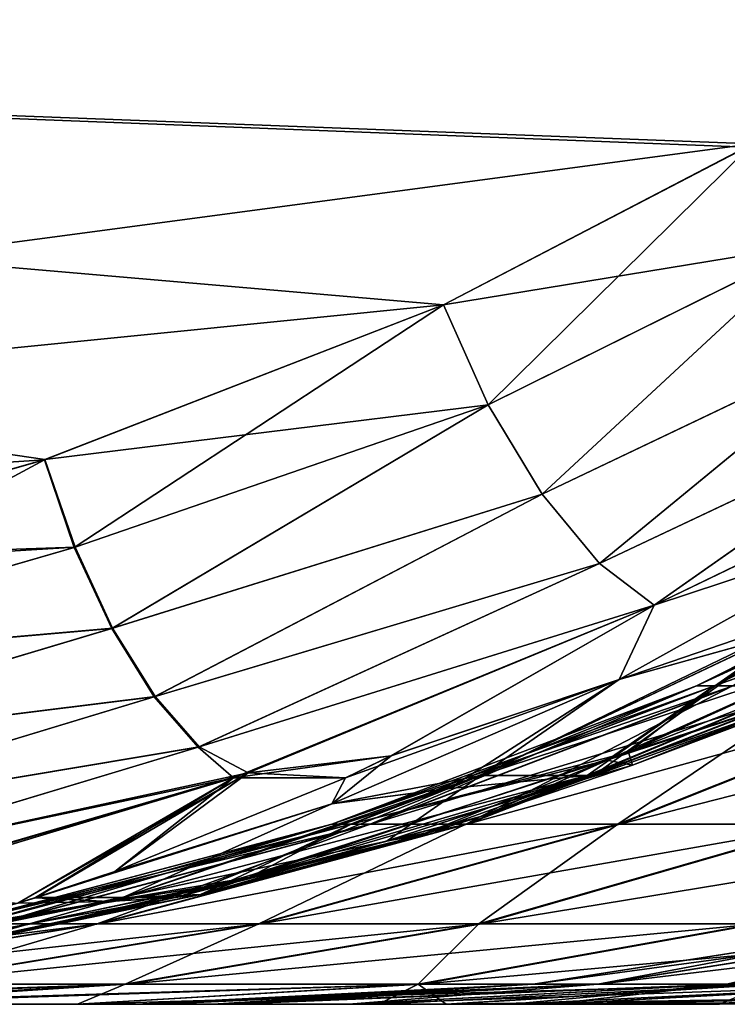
# Model space of a CAD drawing. Header units: millimetres. Extents: x -39.5 to 39.5, y -2 to 94.9.
# Tile 348 of 656: x 30.9 to 32, y -2 to -0.5. Entities that reach past the tile are written whole.
import ezdxf

# ---------------------------------------------------------------- set-up
doc = ezdxf.new("R2010")
doc.units = ezdxf.units.MM
doc.header["$LTSCALE"] = 65.185185
for name, color, linetype in [('182', 7, 'CONTINUOUS'), ('231', 7, 'CONTINUOUS'), ('263', 7, 'CONTINUOUS'), ('264', 7, 'CONTINUOUS'), ('265', 7, 'CONTINUOUS'), ('266', 7, 'CONTINUOUS'), ('267', 7, 'CONTINUOUS'), ('364', 7, 'CONTINUOUS'), ('365', 7, 'CONTINUOUS'), ('378', 7, 'CONTINUOUS'), ('379', 7, 'CONTINUOUS'), ('499', 7, 'CONTINUOUS'), ('605', 7, 'CONTINUOUS'), ('606', 7, 'CONTINUOUS'), ('669', 7, 'CONTINUOUS'), ('800', 7, 'CONTINUOUS'), ('801', 7, 'CONTINUOUS')]:
    doc.layers.add(name, color=color, linetype=linetype)

msp = doc.modelspace()

# ---------------------------------------------------------------- linework, layer by layer
at = {"layer": '182', "linetype": 'Continuous'}
for points in [[(15.4779, -2, -5.5135), (15.0649, -2, -6.5582), (31.0025, -2, -5.6401), (15.4779, -2, -5.5135)], [(31.0025, -2, -5.6401), (15.0649, -2, -6.5582), (30.6143, -2, -6.413), (31.0025, -2, -5.6401)], [(15.4772, -2, 5.5153), (15.8187, -2, 4.4418), (31.4495, -2, 4.9055), (15.4772, -2, 5.5153)], [(30.6139, -2, 6.414), (15.4772, -2, 5.5153), (31.0025, -2, 5.6401), (30.6139, -2, 6.414)], [(31.0025, -2, 5.6401), (15.4772, -2, 5.5153), (31.4495, -2, 4.9055), (31.0025, -2, 5.6401)], [(15.8192, -2, -4.4399), (15.4779, -2, -5.5135), (31.5506, -2, -4.7564), (15.8192, -2, -4.4399)], [(31.5506, -2, -4.7564), (15.4779, -2, -5.5135), (31.4498, -2, -4.905), (31.5506, -2, -4.7564)], [(31.4498, -2, -4.905), (15.4779, -2, -5.5135), (31.0025, -2, -5.6401), (31.4498, -2, -4.905)], [(15.8187, -2, 4.4418), (16.0853, -2, 3.3507), (31.9566, -2, 4.2072), (15.8187, -2, 4.4418)], [(31.4495, -2, 4.9055), (15.8187, -2, 4.4418), (31.5572, -2, 4.7469), (31.4495, -2, 4.9055)], [(31.5572, -2, 4.7469), (15.8187, -2, 4.4418), (31.9566, -2, 4.2072), (31.5572, -2, 4.7469)], [(16.0857, -2, -3.3489), (15.8192, -2, -4.4399), (31.6475, -2, -3.4014), (16.0857, -2, -3.3489)], [(31.6475, -2, -3.4014), (15.8192, -2, -4.4399), (31.7105, -2, -3.5824), (31.6475, -2, -3.4014)], [(31.7105, -2, -3.5824), (15.8192, -2, -4.4399), (31.9566, -2, -4.2072), (31.7105, -2, -3.5824)], [(31.9566, -2, -4.2072), (15.8192, -2, -4.4399), (31.5506, -2, -4.7564), (31.9566, -2, -4.2072)], [(16.0853, -2, 3.3507), (16.2768, -2, 2.2418), (31.4059, -2, 2.5761), (16.0853, -2, 3.3507)], [(31.9566, -2, 4.2072), (16.0853, -2, 3.3507), (31.7066, -2, 3.5716), (31.9566, -2, 4.2072)], [(31.7066, -2, 3.5716), (16.0853, -2, 3.3507), (31.6477, -2, 3.402), (31.7066, -2, 3.5716)], [(31.6477, -2, 3.402), (16.0853, -2, 3.3507), (31.4059, -2, 2.5761), (31.6477, -2, 3.402)], [(16.2771, -2, -2.2399), (16.0857, -2, -3.3489), (31.4059, -2, -2.5761), (16.2771, -2, -2.2399)], [(31.4059, -2, -2.5761), (16.0857, -2, -3.3489), (31.6475, -2, -3.4014), (31.4059, -2, -2.5761)], [(16.2768, -2, 2.2418), (16.3921, -2, 1.1244), (31.231, -2, 1.7291), (16.2768, -2, 2.2418)], [(31.4059, -2, 2.5761), (16.2768, -2, 2.2418), (31.231, -2, 1.7291), (31.4059, -2, 2.5761)], [(16.3922, -2, -1.1226), (16.2771, -2, -2.2399), (31.2051, -2, -1.5643), (16.3922, -2, -1.1226)], [(31.2051, -2, -1.5643), (16.2771, -2, -2.2399), (31.2308, -2, -1.7281), (31.2051, -2, -1.5643)], [(31.2308, -2, -1.7281), (16.2771, -2, -2.2399), (31.4059, -2, -2.5761), (31.2308, -2, -1.7281)], [(16.3921, -2, 1.1244), (16.4305, -2, 0.0009), (31.1247, -2, 0.868), (16.3921, -2, 1.1244)], [(31.231, -2, 1.7291), (16.3921, -2, 1.1244), (31.2034, -2, 1.5529), (31.231, -2, 1.7291)], [(31.2034, -2, 1.5529), (16.3921, -2, 1.1244), (31.1247, -2, 0.868), (31.2034, -2, 1.5529)], [(16.4305, -2, 0.0009), (16.3922, -2, -1.1226), (31.0895, -2, 0.0005), (16.4305, -2, 0.0009)], [(31.0895, -2, 0.0005), (16.3922, -2, -1.1226), (31.1024, -2, -0.5279), (31.0895, -2, 0.0005)], [(31.1024, -2, -0.5279), (16.3922, -2, -1.1226), (31.1246, -2, -0.867), (31.1024, -2, -0.5279)], [(31.1246, -2, -0.867), (16.3922, -2, -1.1226), (31.2051, -2, -1.5643), (31.1246, -2, -0.867)], [(31.1247, -2, 0.868), (16.4305, -2, 0.0009), (31.1019, -2, 0.5165), (31.1247, -2, 0.868)], [(31.1019, -2, 0.5165), (16.4305, -2, 0.0009), (31.0895, -2, 0.0005), (31.1019, -2, 0.5165)]]:
    msp.add_3dface(points, dxfattribs=at)
at = {"layer": '231', "linetype": 'Continuous'}
for points in [[(31.7599, -1.6598, 12.9318), (32.1119, -1.4129, 13.6397), (31.6018, -1.6598, 13.3135), (31.7599, -1.6598, 12.9318)], [(31.6018, -1.6598, 13.3135), (32.1119, -1.4129, 13.6397), (32.0402, -1.4522, 13.5936), (31.6018, -1.6598, 13.3135)], [(32.0413, -1.4517, -13.5943), (32.3514, -1.4128, -13.0617), (31.6019, -1.6597, -13.3135), (32.0413, -1.4517, -13.5943)], [(31.6019, -1.6597, -13.3135), (32.3514, -1.4128, -13.0617), (31.7599, -1.6598, -12.9318), (31.6019, -1.6597, -13.3135)], [(31.7599, -1.6598, -12.9318), (32.3514, -1.4128, -13.0617), (31.7794, -1.6528, -12.9362), (31.7599, -1.6598, -12.9318)], [(31.7793, -1.6528, 12.9362), (32.1119, -1.4129, 13.6397), (31.7599, -1.6598, 12.9318), (31.7793, -1.6528, 12.9362)], [(32.3514, -1.4128, 13.0617), (32.1119, -1.4129, 13.6397), (31.7793, -1.6528, 12.9362), (32.3514, -1.4128, 13.0617)], [(31.1608, -1.8379, 12.7947), (31.6018, -1.6598, 13.3135), (31.0697, -1.8411, 12.9794), (31.1608, -1.8379, 12.7947)], [(31.0697, -1.8411, 12.9794), (31.6018, -1.6598, 13.3135), (31.5539, -1.6791, 13.2831), (31.0697, -1.8411, 12.9794)], [(31.5548, -1.6788, -13.2837), (31.7599, -1.6598, -12.9318), (31.0697, -1.8411, -12.9794), (31.5548, -1.6788, -13.2837)], [(31.0697, -1.8411, -12.9794), (31.7599, -1.6598, -12.9318), (31.1475, -1.8411, -12.7916), (31.0697, -1.8411, -12.9794)], [(31.1475, -1.8411, -12.7916), (31.7599, -1.6598, -12.9318), (31.4626, -1.7568, -12.8645), (31.1475, -1.8411, -12.7916)], [(31.4625, -1.7568, 12.8645), (31.6018, -1.6598, 13.3135), (31.1608, -1.8379, 12.7947), (31.4625, -1.7568, 12.8645)], [(31.7599, -1.6598, 12.9318), (31.6018, -1.6598, 13.3135), (31.4625, -1.7568, 12.8645), (31.7599, -1.6598, 12.9318)], [(31.6019, -1.6597, -13.3135), (31.7599, -1.6598, -12.9318), (31.5548, -1.6788, -13.2837), (31.6019, -1.6597, -13.3135)], [(30.8387, -1.9059, 12.719), (31.0697, -1.8411, 12.9794), (30.5271, -1.9539, 12.6448), (30.8387, -1.9059, 12.719)], [(30.5271, -1.9539, 12.6448), (31.0697, -1.8411, 12.9794), (31.0478, -1.847, 12.9658), (30.5271, -1.9539, 12.6448)], [(31.0483, -1.8469, -12.9661), (31.1475, -1.8411, -12.7916), (30.5271, -1.9539, -12.6448), (31.0483, -1.8469, -12.9661)], [(30.5271, -1.9539, -12.6448), (31.1475, -1.8411, -12.7916), (30.8387, -1.9059, -12.719), (30.5271, -1.9539, -12.6448)], [(31.1608, -1.8379, 12.7947), (31.0697, -1.8411, 12.9794), (30.8387, -1.9059, 12.719), (31.1608, -1.8379, 12.7947)], [(31.0697, -1.8411, -12.9794), (31.1475, -1.8411, -12.7916), (31.0483, -1.8469, -12.9661), (31.0697, -1.8411, -12.9794)]]:
    msp.add_3dface(points, dxfattribs=at)
at = {"layer": '263', "linetype": 'Continuous'}
for points in [[(31.8596, -1.4065, -13.9509), (31.4688, -1.6303, -13.5969), (31.256, -1.6557, -13.6562), (31.8596, -1.4065, -13.9509)], [(31.4688, -1.6303, -13.5969), (31.4007, -1.6631, -13.5362), (31.256, -1.6557, -13.6562), (31.4688, -1.6303, -13.5969)], [(30.9136, -1.8494, -13.1109), (30.5891, -1.8504, -13.3346), (31.256, -1.6557, -13.6562), (30.9136, -1.8494, -13.1109)], [(31.256, -1.6557, -13.6562), (30.5891, -1.8504, -13.3346), (30.7002, -1.8236, -13.388), (31.256, -1.6557, -13.6562)], [(30.9401, -1.8414, -13.1336), (30.9136, -1.8494, -13.1109), (31.256, -1.6557, -13.6562), (30.9401, -1.8414, -13.1336)], [(31.0581, -1.8026, -13.2355), (30.9401, -1.8414, -13.1336), (31.256, -1.6557, -13.6562), (31.0581, -1.8026, -13.2355)], [(31.4007, -1.6631, -13.5362), (31.0581, -1.8026, -13.2355), (31.256, -1.6557, -13.6562), (31.4007, -1.6631, -13.5362)]]:
    msp.add_3dface(points, dxfattribs=at)
at = {"layer": '264', "linetype": 'Continuous'}
for points in [[(31.9494, -1.5264, -11.4858), (32.4655, -1.2659, -11.4434), (31.9224, -1.5264, -10.6645), (31.9494, -1.5264, -11.4858)], [(31.9224, -1.5264, -10.6645), (32.4655, -1.2659, -11.4434), (32.4402, -1.2659, -10.6728), (31.9224, -1.5264, -10.6645)], [(31.9224, -1.5264, -10.6645), (32.4402, -1.2659, -10.6728), (31.9759, -1.5264, -9.8445), (31.9224, -1.5264, -10.6645)], [(32.4655, -1.2659, -11.4434), (31.9494, -1.5264, -11.4858), (32.3628, -1.378, -12.2448), (32.4655, -1.2659, -11.4434)], [(32.3628, -1.378, -12.2448), (31.9494, -1.5264, -11.4858), (31.8215, -1.625, -12.3433), (32.3628, -1.378, -12.2448)], [(32.3628, -1.378, -12.2448), (31.8215, -1.625, -12.3433), (32.4442, -1.3814, -12.6654), (32.3628, -1.378, -12.2448)], [(32.4442, -1.3814, -12.6654), (31.8215, -1.625, -12.3433), (32.1395, -1.5217, -12.6519), (32.4442, -1.3814, -12.6654)], [(32.1395, -1.5217, -12.6519), (31.8215, -1.625, -12.3433), (31.8276, -1.6444, -12.6353), (32.1395, -1.5217, -12.6519)], [(31.4093, -1.7319, -11.5301), (31.9494, -1.5264, -11.4858), (31.3805, -1.7319, -10.6558), (31.4093, -1.7319, -11.5301)], [(31.3805, -1.7319, -10.6558), (31.9494, -1.5264, -11.4858), (31.9224, -1.5264, -10.6645), (31.3805, -1.7319, -10.6558)], [(31.3805, -1.7319, -10.6558), (31.9224, -1.5264, -10.6645), (31.4374, -1.7319, -9.7828), (31.3805, -1.7319, -10.6558)], [(31.9494, -1.5264, -11.4858), (31.4093, -1.7319, -11.5301), (31.8215, -1.625, -12.3433), (31.9494, -1.5264, -11.4858)], [(31.4374, -1.7319, -9.7828), (31.9224, -1.5264, -10.6645), (31.9759, -1.5264, -9.8445), (31.4374, -1.7319, -9.7828)], [(31.4374, -1.7319, -9.7828), (31.9759, -1.5264, -9.8445), (31.5796, -1.7319, -8.9195), (31.4374, -1.7319, -9.7828)], [(31.5796, -1.7319, -8.9195), (31.9759, -1.5264, -9.8445), (32.1094, -1.5264, -9.0337), (31.5796, -1.7319, -8.9195)], [(31.5796, -1.7319, -8.9195), (32.1094, -1.5264, -9.0337), (31.8055, -1.7319, -8.0744), (31.5796, -1.7319, -8.9195)], [(31.8055, -1.7319, -8.0744), (32.1094, -1.5264, -9.0337), (32.3216, -1.5264, -8.2399), (31.8055, -1.7319, -8.0744)], [(31.8055, -1.7319, -8.0744), (32.3216, -1.5264, -8.2399), (32.1132, -1.7319, -7.2554), (31.8055, -1.7319, -8.0744)], [(31.8215, -1.625, -12.3433), (31.4093, -1.7319, -11.5301), (31.2571, -1.8114, -12.446), (31.8215, -1.625, -12.3433)], [(31.8215, -1.625, -12.3433), (31.2571, -1.8114, -12.446), (31.8276, -1.6444, -12.6353), (31.8215, -1.625, -12.3433)], [(31.8276, -1.6444, -12.6353), (31.2571, -1.8114, -12.446), (31.6075, -1.7192, -12.6218), (31.8276, -1.6444, -12.6353)], [(31.6075, -1.7192, -12.6218), (31.2571, -1.8114, -12.446), (31.5093, -1.7494, -12.6154), (31.6075, -1.7192, -12.6218)], [(30.8508, -1.8803, -11.576), (31.4093, -1.7319, -11.5301), (30.8202, -1.8803, -10.6467), (30.8508, -1.8803, -11.576)], [(30.8202, -1.8803, -10.6467), (31.4093, -1.7319, -11.5301), (31.3805, -1.7319, -10.6558), (30.8202, -1.8803, -10.6467)], [(30.8202, -1.8803, -10.6467), (31.3805, -1.7319, -10.6558), (30.8807, -1.8803, -9.7189), (30.8202, -1.8803, -10.6467)], [(31.4093, -1.7319, -11.5301), (30.8508, -1.8803, -11.576), (31.2571, -1.8114, -12.446), (31.4093, -1.7319, -11.5301)], [(30.8807, -1.8803, -9.7189), (31.3805, -1.7319, -10.6558), (31.4374, -1.7319, -9.7828), (30.8807, -1.8803, -9.7189)], [(30.8807, -1.8803, -9.7189), (31.4374, -1.7319, -9.7828), (31.0318, -1.8803, -8.8015), (30.8807, -1.8803, -9.7189)], [(31.0318, -1.8803, -8.8015), (31.4374, -1.7319, -9.7828), (31.5796, -1.7319, -8.9195), (31.0318, -1.8803, -8.8015)], [(31.0318, -1.8803, -8.8015), (31.5796, -1.7319, -8.9195), (31.272, -1.8803, -7.9033), (31.0318, -1.8803, -8.8015)], [(31.272, -1.8803, -7.9033), (31.5796, -1.7319, -8.9195), (31.8055, -1.7319, -8.0744), (31.272, -1.8803, -7.9033)], [(31.272, -1.8803, -7.9033), (31.8055, -1.7319, -8.0744), (31.5989, -1.8803, -7.0329), (31.272, -1.8803, -7.9033)], [(31.5989, -1.8803, -7.0329), (31.8055, -1.7319, -8.0744), (32.1132, -1.7319, -7.2554), (31.5989, -1.8803, -7.0329)], [(31.5989, -1.8803, -7.0329), (32.1132, -1.7319, -7.2554), (32.0095, -1.8803, -6.1987), (31.5989, -1.8803, -7.0329)], [(31.5093, -1.7494, -12.6154), (31.2571, -1.8114, -12.446), (31.1853, -1.8365, -12.5927), (31.5093, -1.7494, -12.6154)], [(31.2571, -1.8114, -12.446), (30.8508, -1.8803, -11.576), (30.6763, -1.935, -12.5514), (31.2571, -1.8114, -12.446)], [(31.2571, -1.8114, -12.446), (30.6763, -1.935, -12.5514), (30.8567, -1.9053, -12.5669), (31.2571, -1.8114, -12.446)], [(31.2571, -1.8114, -12.446), (30.8567, -1.9053, -12.5669), (31.1853, -1.8365, -12.5927), (31.2571, -1.8114, -12.446)], [(30.472, -1.97, -8.6809), (30.8807, -1.8803, -9.7189), (31.0318, -1.8803, -8.8015), (30.472, -1.97, -8.6809)], [(30.472, -1.97, -8.6809), (31.0318, -1.8803, -8.8015), (30.7266, -1.97, -7.7284), (30.472, -1.97, -8.6809)], [(30.7266, -1.97, -7.7284), (31.0318, -1.8803, -8.8015), (31.272, -1.8803, -7.9033), (30.7266, -1.97, -7.7284)], [(30.7266, -1.97, -7.7284), (31.272, -1.8803, -7.9033), (31.0733, -1.97, -6.8055), (30.7266, -1.97, -7.7284)], [(31.0733, -1.97, -6.8055), (31.272, -1.8803, -7.9033), (31.5989, -1.8803, -7.0329), (31.0733, -1.97, -6.8055)], [(31.0733, -1.97, -6.8055), (31.5989, -1.8803, -7.0329), (31.5087, -1.97, -5.9209), (31.0733, -1.97, -6.8055)], [(31.5087, -1.97, -5.9209), (31.5989, -1.8803, -7.0329), (32.0095, -1.8803, -6.1987), (31.5087, -1.97, -5.9209)], [(31.5087, -1.97, -5.9209), (32.0095, -1.8803, -6.1987), (32.0286, -1.97, -5.0832), (31.5087, -1.97, -5.9209)], [(30.6143, -2, -6.413), (30.5421, -2, -6.576), (31.0733, -1.97, -6.8055), (30.6143, -2, -6.413)], [(30.5421, -2, -6.576), (30.7266, -1.97, -7.7284), (31.0733, -1.97, -6.8055), (30.5421, -2, -6.576)], [(31.0025, -2, -5.6401), (30.6143, -2, -6.413), (31.0733, -1.97, -6.8055), (31.0025, -2, -5.6401)], [(31.4498, -2, -4.905), (31.0025, -2, -5.6401), (31.5087, -1.97, -5.9209), (31.4498, -2, -4.905)], [(31.0025, -2, -5.6401), (31.0733, -1.97, -6.8055), (31.5087, -1.97, -5.9209), (31.0025, -2, -5.6401)], [(31.5506, -2, -4.7564), (31.4498, -2, -4.905), (31.5087, -1.97, -5.9209), (31.5506, -2, -4.7564)], [(31.5506, -2, -4.7564), (31.5087, -1.97, -5.9209), (32.0286, -1.97, -5.0832), (31.5506, -2, -4.7564)], [(31.9566, -2, -4.2072), (31.5506, -2, -4.7564), (32.0286, -1.97, -5.0832), (31.9566, -2, -4.2072)], [(31.9566, -2, -4.2072), (32.0286, -1.97, -5.0832), (32.1782, -1.9967, -4.2363), (31.9566, -2, -4.2072)]]:
    msp.add_3dface(points, dxfattribs=at)
at = {"layer": '265', "linetype": 'Continuous'}
for points in [[(31.6804, -1.97, -0.4984), (32.2524, -1.8803, -0.47), (31.6799, -1.97, 0.4875), (31.6804, -1.97, -0.4984)], [(31.6799, -1.97, 0.4875), (32.2524, -1.8803, -0.47), (32.2519, -1.8803, 0.4598), (31.6799, -1.97, 0.4875)], [(31.6799, -1.97, 0.4875), (32.2519, -1.8803, 0.4598), (31.7759, -1.97, 1.4688), (31.6799, -1.97, 0.4875)], [(31.7775, -1.97, -1.4795), (32.3439, -1.8803, -1.3953), (31.6804, -1.97, -0.4984), (31.7775, -1.97, -1.4795)], [(31.6804, -1.97, -0.4984), (32.3439, -1.8803, -1.3953), (32.2524, -1.8803, -0.47), (31.6804, -1.97, -0.4984)], [(31.7759, -1.97, 1.4688), (32.2519, -1.8803, 0.4598), (32.3424, -1.8803, 1.3851), (31.7759, -1.97, 1.4688)], [(31.7759, -1.97, 1.4688), (32.3424, -1.8803, 1.3851), (31.9675, -1.97, 2.4359), (31.7759, -1.97, 1.4688)], [(31.9701, -1.97, -2.4464), (32.5256, -1.8803, -2.3071), (31.7775, -1.97, -1.4795), (31.9701, -1.97, -2.4464)], [(31.7775, -1.97, -1.4795), (32.5256, -1.8803, -2.3071), (32.3439, -1.8803, -1.3953), (31.7775, -1.97, -1.4795)], [(31.9675, -1.97, 2.4359), (32.3424, -1.8803, 1.3851), (32.5231, -1.8803, 2.2972), (31.9675, -1.97, 2.4359)], [(31.9675, -1.97, 2.4359), (32.5231, -1.8803, 2.2972), (32.2529, -1.97, 3.3796), (31.9675, -1.97, 2.4359)], [(31.1019, -2, 0.5165), (31.0895, -2, 0.0005), (31.6804, -1.97, -0.4984), (31.1019, -2, 0.5165)], [(31.0895, -2, 0.0005), (31.1024, -2, -0.5279), (31.6804, -1.97, -0.4984), (31.0895, -2, 0.0005)], [(31.1247, -2, 0.868), (31.1019, -2, 0.5165), (31.6799, -1.97, 0.4875), (31.1247, -2, 0.868)], [(31.1019, -2, 0.5165), (31.6804, -1.97, -0.4984), (31.6799, -1.97, 0.4875), (31.1019, -2, 0.5165)], [(31.1024, -2, -0.5279), (31.1246, -2, -0.867), (31.7775, -1.97, -1.4795), (31.1024, -2, -0.5279)], [(31.1024, -2, -0.5279), (31.7775, -1.97, -1.4795), (31.6804, -1.97, -0.4984), (31.1024, -2, -0.5279)], [(31.1246, -2, -0.867), (31.2051, -2, -1.5643), (31.7775, -1.97, -1.4795), (31.1246, -2, -0.867)], [(31.2034, -2, 1.5529), (31.1247, -2, 0.868), (31.6799, -1.97, 0.4875), (31.2034, -2, 1.5529)], [(31.231, -2, 1.7291), (31.2034, -2, 1.5529), (31.7759, -1.97, 1.4688), (31.231, -2, 1.7291)], [(31.2034, -2, 1.5529), (31.6799, -1.97, 0.4875), (31.7759, -1.97, 1.4688), (31.2034, -2, 1.5529)], [(31.2051, -2, -1.5643), (31.2308, -2, -1.7281), (31.9701, -1.97, -2.4464), (31.2051, -2, -1.5643)], [(31.2051, -2, -1.5643), (31.9701, -1.97, -2.4464), (31.7775, -1.97, -1.4795), (31.2051, -2, -1.5643)], [(31.2308, -2, -1.7281), (31.4059, -2, -2.5761), (31.9701, -1.97, -2.4464), (31.2308, -2, -1.7281)], [(31.4059, -2, 2.5761), (31.231, -2, 1.7291), (31.7759, -1.97, 1.4688), (31.4059, -2, 2.5761)], [(31.6477, -2, 3.402), (31.4059, -2, 2.5761), (31.9675, -1.97, 2.4359), (31.6477, -2, 3.402)], [(31.4059, -2, 2.5761), (31.7759, -1.97, 1.4688), (31.9675, -1.97, 2.4359), (31.4059, -2, 2.5761)], [(31.4059, -2, -2.5761), (31.6475, -2, -3.4014), (32.2565, -1.97, -3.3898), (31.4059, -2, -2.5761)], [(31.4059, -2, -2.5761), (32.2565, -1.97, -3.3898), (31.9701, -1.97, -2.4464), (31.4059, -2, -2.5761)], [(31.6475, -2, -3.4014), (31.7105, -2, -3.5824), (32.2565, -1.97, -3.3898), (31.6475, -2, -3.4014)], [(31.7066, -2, 3.5716), (31.6477, -2, 3.402), (31.9675, -1.97, 2.4359), (31.7066, -2, 3.5716)], [(31.9566, -2, 4.2072), (31.7066, -2, 3.5716), (32.2529, -1.97, 3.3796), (31.9566, -2, 4.2072)], [(31.7066, -2, 3.5716), (31.9675, -1.97, 2.4359), (32.2529, -1.97, 3.3796), (31.7066, -2, 3.5716)], [(31.7105, -2, -3.5824), (32.3983, -1.9871, -4.2653), (32.2565, -1.97, -3.3898), (31.7105, -2, -3.5824)], [(31.9566, -2, 4.2072), (32.2529, -1.97, 3.3796), (32.1782, -1.9967, 4.2363), (31.9566, -2, 4.2072)], [(31.7105, -2, -3.5824), (32.1782, -1.9967, -4.2363), (32.3983, -1.9871, -4.2653), (31.7105, -2, -3.5824)], [(31.7105, -2, -3.5824), (31.9566, -2, -4.2072), (32.1782, -1.9967, -4.2363), (31.7105, -2, -3.5824)]]:
    msp.add_3dface(points, dxfattribs=at)
at = {"layer": '266', "linetype": 'Continuous'}
for points in [[(31.9769, -1.5264, 9.8355), (32.4913, -1.2659, 9.8951), (31.9225, -1.5264, 10.6555), (31.9769, -1.5264, 9.8355)], [(31.9225, -1.5264, 10.6555), (32.4913, -1.2659, 9.8951), (32.4403, -1.2659, 10.6644), (31.9225, -1.5264, 10.6555)], [(31.9225, -1.5264, 10.6555), (32.4403, -1.2659, 10.6644), (31.9487, -1.5264, 11.4768), (31.9225, -1.5264, 10.6555)], [(31.9487, -1.5264, 11.4768), (32.4403, -1.2659, 10.6644), (32.4649, -1.2659, 11.4349), (31.9487, -1.5264, 11.4768)], [(31.9487, -1.5264, 11.4768), (32.4649, -1.2659, 11.4349), (32.3351, -1.3917, 12.2409), (31.9487, -1.5264, 11.4768)], [(31.7896, -1.6368, 12.3396), (31.9487, -1.5264, 11.4768), (32.3351, -1.3917, 12.2409), (31.7896, -1.6368, 12.3396)], [(31.7896, -1.6368, 12.3396), (32.3351, -1.3917, 12.2409), (32.1393, -1.5217, 12.6519), (31.7896, -1.6368, 12.3396)], [(31.8275, -1.6445, 12.6352), (31.7896, -1.6368, 12.3396), (32.1393, -1.5217, 12.6519), (31.8275, -1.6445, 12.6352)], [(31.4385, -1.7319, 9.7732), (31.9769, -1.5264, 9.8355), (31.3806, -1.7319, 10.6462), (31.4385, -1.7319, 9.7732)], [(31.3806, -1.7319, 10.6462), (31.9769, -1.5264, 9.8355), (31.9225, -1.5264, 10.6555), (31.3806, -1.7319, 10.6462)], [(31.3806, -1.7319, 10.6462), (31.9225, -1.5264, 10.6555), (31.4085, -1.7319, 11.5206), (31.3806, -1.7319, 10.6462)], [(31.4085, -1.7319, 11.5206), (31.9225, -1.5264, 10.6555), (31.9487, -1.5264, 11.4768), (31.4085, -1.7319, 11.5206)], [(31.4085, -1.7319, 11.5206), (31.9487, -1.5264, 11.4768), (31.7896, -1.6368, 12.3396), (31.4085, -1.7319, 11.5206)], [(31.5816, -1.7319, 8.9101), (32.1113, -1.5264, 9.0249), (31.4385, -1.7319, 9.7732), (31.5816, -1.7319, 8.9101)], [(31.4385, -1.7319, 9.7732), (32.1113, -1.5264, 9.0249), (31.9769, -1.5264, 9.8355), (31.4385, -1.7319, 9.7732)], [(31.8085, -1.7319, 8.0652), (32.3244, -1.5264, 8.2313), (31.5816, -1.7319, 8.9101), (31.8085, -1.7319, 8.0652)], [(31.5816, -1.7319, 8.9101), (32.3244, -1.5264, 8.2313), (32.1113, -1.5264, 9.0249), (31.5816, -1.7319, 8.9101)], [(32.117, -1.7319, 7.2466), (32.6142, -1.5264, 7.4623), (31.8085, -1.7319, 8.0652), (32.117, -1.7319, 7.2466)], [(31.8085, -1.7319, 8.0652), (32.6142, -1.5264, 7.4623), (32.3244, -1.5264, 8.2313), (31.8085, -1.7319, 8.0652)], [(31.2212, -1.8205, 12.4424), (31.4085, -1.7319, 11.5206), (31.7896, -1.6368, 12.3396), (31.2212, -1.8205, 12.4424)], [(31.2212, -1.8205, 12.4424), (31.7896, -1.6368, 12.3396), (31.5092, -1.7495, 12.6154), (31.2212, -1.8205, 12.4424)], [(31.5092, -1.7495, 12.6154), (31.7896, -1.6368, 12.3396), (31.6075, -1.7192, 12.6218), (31.5092, -1.7495, 12.6154)], [(31.6075, -1.7192, 12.6218), (31.7896, -1.6368, 12.3396), (31.8275, -1.6445, 12.6352), (31.6075, -1.7192, 12.6218)], [(30.8819, -1.8803, 9.7088), (31.4385, -1.7319, 9.7732), (30.8204, -1.8803, 10.6365), (30.8819, -1.8803, 9.7088)], [(30.8204, -1.8803, 10.6365), (31.4385, -1.7319, 9.7732), (31.3806, -1.7319, 10.6462), (30.8204, -1.8803, 10.6365)], [(30.8204, -1.8803, 10.6365), (31.3806, -1.7319, 10.6462), (30.85, -1.8803, 11.5658), (30.8204, -1.8803, 10.6365)], [(30.85, -1.8803, 11.5658), (31.3806, -1.7319, 10.6462), (31.4085, -1.7319, 11.5206), (30.85, -1.8803, 11.5658)], [(30.85, -1.8803, 11.5658), (31.4085, -1.7319, 11.5206), (31.2212, -1.8205, 12.4424), (30.85, -1.8803, 11.5658)], [(31.034, -1.8803, 8.7915), (31.5816, -1.7319, 8.9101), (30.8819, -1.8803, 9.7088), (31.034, -1.8803, 8.7915)], [(30.8819, -1.8803, 9.7088), (31.5816, -1.7319, 8.9101), (31.4385, -1.7319, 9.7732), (30.8819, -1.8803, 9.7088)], [(31.2751, -1.8803, 7.8936), (31.8085, -1.7319, 8.0652), (31.034, -1.8803, 8.7915), (31.2751, -1.8803, 7.8936)], [(31.034, -1.8803, 8.7915), (31.8085, -1.7319, 8.0652), (31.5816, -1.7319, 8.9101), (31.034, -1.8803, 8.7915)], [(31.603, -1.8803, 7.0235), (32.117, -1.7319, 7.2466), (31.2751, -1.8803, 7.8936), (31.603, -1.8803, 7.0235)], [(31.2751, -1.8803, 7.8936), (32.117, -1.7319, 7.2466), (31.8085, -1.7319, 8.0652), (31.2751, -1.8803, 7.8936)], [(32.0144, -1.8803, 6.1898), (32.5042, -1.7319, 6.4621), (31.603, -1.8803, 7.0235), (32.0144, -1.8803, 6.1898)], [(31.603, -1.8803, 7.0235), (32.5042, -1.7319, 6.4621), (32.117, -1.7319, 7.2466), (31.603, -1.8803, 7.0235)], [(31.1852, -1.8365, 12.5927), (31.2212, -1.8205, 12.4424), (31.5092, -1.7495, 12.6154), (31.1852, -1.8365, 12.5927)], [(30.6366, -1.9408, 12.5479), (30.85, -1.8803, 11.5658), (31.2212, -1.8205, 12.4424), (30.6366, -1.9408, 12.5479)], [(30.6366, -1.9408, 12.5479), (31.2212, -1.8205, 12.4424), (30.8567, -1.9053, 12.5669), (30.6366, -1.9408, 12.5479)], [(30.8567, -1.9053, 12.5669), (31.2212, -1.8205, 12.4424), (31.1852, -1.8365, 12.5927), (30.8567, -1.9053, 12.5669)], [(30.4743, -1.97, 8.6703), (31.034, -1.8803, 8.7915), (30.313, -1.97, 9.6429), (30.4743, -1.97, 8.6703)], [(30.313, -1.97, 9.6429), (31.034, -1.8803, 8.7915), (30.8819, -1.8803, 9.7088), (30.313, -1.97, 9.6429)], [(30.7299, -1.97, 7.7181), (31.2751, -1.8803, 7.8936), (30.4743, -1.97, 8.6703), (30.7299, -1.97, 7.7181)], [(30.4743, -1.97, 8.6703), (31.2751, -1.8803, 7.8936), (31.034, -1.8803, 8.7915), (30.4743, -1.97, 8.6703)], [(31.0776, -1.97, 6.7955), (31.603, -1.8803, 7.0235), (30.7299, -1.97, 7.7181), (31.0776, -1.97, 6.7955)], [(30.7299, -1.97, 7.7181), (31.603, -1.8803, 7.0235), (31.2751, -1.8803, 7.8936), (30.7299, -1.97, 7.7181)], [(31.5139, -1.97, 5.9114), (32.0144, -1.8803, 6.1898), (31.0776, -1.97, 6.7955), (31.5139, -1.97, 5.9114)], [(31.0776, -1.97, 6.7955), (32.0144, -1.8803, 6.1898), (31.603, -1.8803, 7.0235), (31.0776, -1.97, 6.7955)], [(32.0347, -1.97, 5.0743), (32.5056, -1.8803, 5.4003), (31.5139, -1.97, 5.9114), (32.0347, -1.97, 5.0743)], [(31.5139, -1.97, 5.9114), (32.5056, -1.8803, 5.4003), (32.0144, -1.8803, 6.1898), (31.5139, -1.97, 5.9114)], [(30.1793, -2, 7.54), (30.2884, -2, 7.2182), (31.0776, -1.97, 6.7955), (30.1793, -2, 7.54)], [(30.1793, -2, 7.54), (31.0776, -1.97, 6.7955), (30.7299, -1.97, 7.7181), (30.1793, -2, 7.54)], [(30.2884, -2, 7.2182), (30.5467, -2, 6.5655), (31.0776, -1.97, 6.7955), (30.2884, -2, 7.2182)], [(30.5467, -2, 6.5655), (30.6139, -2, 6.414), (31.5139, -1.97, 5.9114), (30.5467, -2, 6.5655)], [(30.5467, -2, 6.5655), (31.5139, -1.97, 5.9114), (31.0776, -1.97, 6.7955), (30.5467, -2, 6.5655)], [(30.6139, -2, 6.414), (31.0025, -2, 5.6401), (31.5139, -1.97, 5.9114), (30.6139, -2, 6.414)], [(31.0025, -2, 5.6401), (31.4495, -2, 4.9055), (32.0347, -1.97, 5.0743), (31.0025, -2, 5.6401)], [(31.0025, -2, 5.6401), (32.0347, -1.97, 5.0743), (31.5139, -1.97, 5.9114), (31.0025, -2, 5.6401)], [(31.4495, -2, 4.9055), (31.5572, -2, 4.7469), (32.0347, -1.97, 5.0743), (31.4495, -2, 4.9055)], [(31.5572, -2, 4.7469), (32.3983, -1.9871, 4.2653), (32.0347, -1.97, 5.0743), (31.5572, -2, 4.7469)], [(31.5572, -2, 4.7469), (32.1782, -1.9967, 4.2363), (32.3983, -1.9871, 4.2653), (31.5572, -2, 4.7469)], [(31.5572, -2, 4.7469), (31.9566, -2, 4.2072), (32.1782, -1.9967, 4.2363), (31.5572, -2, 4.7469)]]:
    msp.add_3dface(points, dxfattribs=at)
at = {"layer": '267', "linetype": 'Continuous'}
for points in [[(31.4684, -1.6304, 13.5966), (31.8596, -1.4065, 13.9509), (31.2343, -1.6633, 13.6457), (31.4684, -1.6304, 13.5966)], [(31.4006, -1.6631, 13.5362), (31.4684, -1.6304, 13.5966), (31.2343, -1.6633, 13.6457), (31.4006, -1.6631, 13.5362)], [(31.2343, -1.6633, 13.6457), (30.6891, -1.8264, 13.3827), (30.9137, -1.8494, 13.1109), (31.2343, -1.6633, 13.6457)], [(30.9402, -1.8413, 13.1336), (31.2343, -1.6633, 13.6457), (30.9137, -1.8494, 13.1109), (30.9402, -1.8413, 13.1336)], [(31.0578, -1.8027, 13.2352), (31.2343, -1.6633, 13.6457), (30.9402, -1.8413, 13.1336), (31.0578, -1.8027, 13.2352)], [(31.4006, -1.6631, 13.5362), (31.2343, -1.6633, 13.6457), (31.0578, -1.8027, 13.2352), (31.4006, -1.6631, 13.5362)]]:
    msp.add_3dface(points, dxfattribs=at)
at = {"layer": '364', "linetype": 'Continuous'}
for points in [[(31.7794, -1.6528, -12.9362), (32.3514, -1.4128, -13.0617), (32.1576, -1.5199, -12.7443), (31.7794, -1.6528, -12.9362)], [(31.8276, -1.6444, -12.6353), (31.6075, -1.7192, -12.6218), (32.1576, -1.5199, -12.7443), (31.8276, -1.6444, -12.6353)], [(31.6075, -1.7192, -12.6218), (31.7794, -1.6528, -12.9362), (32.1576, -1.5199, -12.7443), (31.6075, -1.7192, -12.6218)], [(32.1395, -1.5217, -12.6519), (31.8276, -1.6444, -12.6353), (32.1576, -1.5199, -12.7443), (32.1395, -1.5217, -12.6519)], [(31.6075, -1.7192, -12.6218), (31.7599, -1.6598, -12.9318), (31.7794, -1.6528, -12.9362), (31.6075, -1.7192, -12.6218)], [(31.7599, -1.6598, -12.9318), (31.5093, -1.7494, -12.6154), (31.4626, -1.7568, -12.8645), (31.7599, -1.6598, -12.9318)], [(31.6075, -1.7192, -12.6218), (31.5093, -1.7494, -12.6154), (31.7599, -1.6598, -12.9318), (31.6075, -1.7192, -12.6218)], [(31.1853, -1.8365, -12.5927), (31.1475, -1.8411, -12.7916), (31.4626, -1.7568, -12.8645), (31.1853, -1.8365, -12.5927)], [(31.5093, -1.7494, -12.6154), (31.1853, -1.8365, -12.5927), (31.4626, -1.7568, -12.8645), (31.5093, -1.7494, -12.6154)], [(31.1475, -1.8411, -12.7916), (30.8567, -1.9053, -12.5669), (30.8387, -1.9059, -12.719), (31.1475, -1.8411, -12.7916)], [(31.1853, -1.8365, -12.5927), (30.8567, -1.9053, -12.5669), (31.1475, -1.8411, -12.7916), (31.1853, -1.8365, -12.5927)]]:
    msp.add_3dface(points, dxfattribs=at)
at = {"layer": '365', "linetype": 'Continuous'}
for points in [[(32.2182, -1.2881, -13.9465), (31.8596, -1.4065, -13.9509), (32.3873, -1.1511, -14.1268), (32.2182, -1.2881, -13.9465)], [(31.8074, -1.517, -13.6817), (31.8596, -1.4065, -13.9509), (32.2182, -1.2881, -13.9465), (31.8074, -1.517, -13.6817)], [(32.0413, -1.4517, -13.5943), (31.8074, -1.517, -13.6817), (32.2182, -1.2881, -13.9465), (32.0413, -1.4517, -13.5943)], [(31.4688, -1.6303, -13.5969), (31.8596, -1.4065, -13.9509), (31.8074, -1.517, -13.6817), (31.4688, -1.6303, -13.5969)], [(32.0413, -1.4517, -13.5943), (31.6019, -1.6597, -13.3135), (31.8074, -1.517, -13.6817), (32.0413, -1.4517, -13.5943)], [(31.3804, -1.7018, -13.41), (31.4688, -1.6303, -13.5969), (31.8074, -1.517, -13.6817), (31.3804, -1.7018, -13.41)], [(31.5548, -1.6788, -13.2837), (31.3804, -1.7018, -13.41), (31.8074, -1.517, -13.6817), (31.5548, -1.6788, -13.2837)], [(31.6019, -1.6597, -13.3135), (31.5548, -1.6788, -13.2837), (31.8074, -1.517, -13.6817), (31.6019, -1.6597, -13.3135)], [(31.4007, -1.6631, -13.5362), (31.4688, -1.6303, -13.5969), (31.3804, -1.7018, -13.41), (31.4007, -1.6631, -13.5362)], [(31.0581, -1.8026, -13.2355), (31.4007, -1.6631, -13.5362), (31.3804, -1.7018, -13.41), (31.0581, -1.8026, -13.2355)], [(31.5548, -1.6788, -13.2837), (31.0697, -1.8411, -12.9794), (31.3804, -1.7018, -13.41), (31.5548, -1.6788, -13.2837)], [(30.9401, -1.8414, -13.1336), (31.0581, -1.8026, -13.2355), (31.3804, -1.7018, -13.41), (30.9401, -1.8414, -13.1336)], [(31.0697, -1.8411, -12.9794), (30.9401, -1.8414, -13.1336), (31.3804, -1.7018, -13.41), (31.0697, -1.8411, -12.9794)], [(30.9136, -1.8494, -13.1109), (30.9401, -1.8414, -13.1336), (31.0483, -1.8469, -12.9661), (30.9136, -1.8494, -13.1109)], [(30.9401, -1.8414, -13.1336), (31.0697, -1.8411, -12.9794), (31.0483, -1.8469, -12.9661), (30.9401, -1.8414, -13.1336)], [(30.9136, -1.8494, -13.1109), (31.0483, -1.8469, -12.9661), (30.5271, -1.9539, -12.6448), (30.9136, -1.8494, -13.1109)]]:
    msp.add_3dface(points, dxfattribs=at)
at = {"layer": '378', "linetype": 'Continuous'}
for points in [[(32.3514, -1.4128, 13.0617), (31.7793, -1.6528, 12.9362), (32.1576, -1.5199, 12.7443), (32.3514, -1.4128, 13.0617)], [(31.6075, -1.7192, 12.6218), (31.8275, -1.6445, 12.6352), (32.1576, -1.5199, 12.7443), (31.6075, -1.7192, 12.6218)], [(31.7599, -1.6598, 12.9318), (31.6075, -1.7192, 12.6218), (32.1576, -1.5199, 12.7443), (31.7599, -1.6598, 12.9318)], [(31.7793, -1.6528, 12.9362), (31.7599, -1.6598, 12.9318), (32.1576, -1.5199, 12.7443), (31.7793, -1.6528, 12.9362)], [(31.8275, -1.6445, 12.6352), (32.1393, -1.5217, 12.6519), (32.1576, -1.5199, 12.7443), (31.8275, -1.6445, 12.6352)], [(31.6075, -1.7192, 12.6218), (31.7599, -1.6598, 12.9318), (31.4625, -1.7568, 12.8645), (31.6075, -1.7192, 12.6218)], [(31.5092, -1.7495, 12.6154), (31.6075, -1.7192, 12.6218), (31.4625, -1.7568, 12.8645), (31.5092, -1.7495, 12.6154)], [(31.1852, -1.8365, 12.5927), (31.5092, -1.7495, 12.6154), (31.1608, -1.8379, 12.7947), (31.1852, -1.8365, 12.5927)], [(31.5092, -1.7495, 12.6154), (31.4625, -1.7568, 12.8645), (31.1608, -1.8379, 12.7947), (31.5092, -1.7495, 12.6154)], [(30.8567, -1.9053, 12.5669), (31.1852, -1.8365, 12.5927), (30.8387, -1.9059, 12.719), (30.8567, -1.9053, 12.5669)], [(31.1852, -1.8365, 12.5927), (31.1608, -1.8379, 12.7947), (30.8387, -1.9059, 12.719), (31.1852, -1.8365, 12.5927)]]:
    msp.add_3dface(points, dxfattribs=at)
at = {"layer": '379', "linetype": 'Continuous'}
for points in [[(31.8596, -1.4065, 13.9509), (32.2182, -1.2881, 13.9465), (32.3768, -1.157, 14.1233), (31.8596, -1.4065, 13.9509)], [(31.8596, -1.4065, 13.9509), (31.8074, -1.517, 13.6817), (32.2182, -1.2881, 13.9465), (31.8596, -1.4065, 13.9509)], [(31.8074, -1.517, 13.6817), (32.1119, -1.4129, 13.6397), (32.2182, -1.2881, 13.9465), (31.8074, -1.517, 13.6817)], [(31.8596, -1.4065, 13.9509), (31.4684, -1.6304, 13.5966), (31.8074, -1.517, 13.6817), (31.8596, -1.4065, 13.9509)], [(32.0402, -1.4522, 13.5936), (32.1119, -1.4129, 13.6397), (31.8074, -1.517, 13.6817), (32.0402, -1.4522, 13.5936)], [(31.6018, -1.6598, 13.3135), (32.0402, -1.4522, 13.5936), (31.8074, -1.517, 13.6817), (31.6018, -1.6598, 13.3135)], [(31.4006, -1.6631, 13.5362), (31.3804, -1.7018, 13.41), (31.8074, -1.517, 13.6817), (31.4006, -1.6631, 13.5362)], [(31.3804, -1.7018, 13.41), (31.6018, -1.6598, 13.3135), (31.8074, -1.517, 13.6817), (31.3804, -1.7018, 13.41)], [(31.4684, -1.6304, 13.5966), (31.4006, -1.6631, 13.5362), (31.8074, -1.517, 13.6817), (31.4684, -1.6304, 13.5966)], [(31.4006, -1.6631, 13.5362), (31.0578, -1.8027, 13.2352), (31.3804, -1.7018, 13.41), (31.4006, -1.6631, 13.5362)], [(31.5539, -1.6791, 13.2831), (31.6018, -1.6598, 13.3135), (31.3804, -1.7018, 13.41), (31.5539, -1.6791, 13.2831)], [(31.0697, -1.8411, 12.9794), (31.5539, -1.6791, 13.2831), (31.3804, -1.7018, 13.41), (31.0697, -1.8411, 12.9794)], [(31.0578, -1.8027, 13.2352), (30.9402, -1.8413, 13.1336), (31.3804, -1.7018, 13.41), (31.0578, -1.8027, 13.2352)], [(30.9402, -1.8413, 13.1336), (31.0697, -1.8411, 12.9794), (31.3804, -1.7018, 13.41), (30.9402, -1.8413, 13.1336)], [(30.9402, -1.8413, 13.1336), (30.9137, -1.8494, 13.1109), (31.0478, -1.847, 12.9658), (30.9402, -1.8413, 13.1336)], [(31.0697, -1.8411, 12.9794), (30.9402, -1.8413, 13.1336), (31.0478, -1.847, 12.9658), (31.0697, -1.8411, 12.9794)], [(30.6307, -1.9219, 12.8703), (30.5271, -1.9539, 12.6448), (31.0478, -1.847, 12.9658), (30.6307, -1.9219, 12.8703)], [(30.9137, -1.8494, 13.1109), (30.6307, -1.9219, 12.8703), (31.0478, -1.847, 12.9658), (30.9137, -1.8494, 13.1109)]]:
    msp.add_3dface(points, dxfattribs=at)
at = {"layer": '499', "linetype": 'Continuous'}
for points in [[(32.434, -0.4245, 14.5975), (26.238, -0.5, 11.9674), (32.0058, -0.7202, 14.4157), (32.434, -0.4245, 14.5975)], [(32.0058, -0.7202, 14.4157), (26.238, -0.5, 11.9674), (26.1569, -1.5, 11.933), (32.0058, -0.7202, 14.4157)], [(31.5464, -0.9595, 14.2207), (32.0058, -0.7202, 14.4157), (26.1569, -1.5, 11.933), (31.5464, -0.9595, 14.2207)], [(30.9532, -1.1902, 13.9689), (31.5464, -0.9595, 14.2207), (26.1569, -1.5, 11.933), (30.9532, -1.1902, 13.9689)], [(30.421, -1.342, 13.743), (30.9532, -1.1902, 13.9689), (26.1569, -1.5, 11.933), (30.421, -1.342, 13.743)]]:
    msp.add_3dface(points, dxfattribs=at)
at = {"layer": '605', "linetype": 'Continuous'}
for points in [[(32.0058, -0.7202, 14.4157), (31.5464, -0.9595, 14.2207), (31.6128, -1.1083, 14.22), (32.0058, -0.7202, 14.4157)], [(32.0931, -0.8703, 14.4198), (32.0058, -0.7202, 14.4157), (31.6128, -1.1083, 14.22), (32.0931, -0.8703, 14.4198)], [(31.6929, -1.2412, 14.1706), (32.0931, -0.8703, 14.4198), (31.6128, -1.1083, 14.22), (31.6929, -1.2412, 14.1706)], [(32.1945, -1.0021, 14.3681), (32.0931, -0.8703, 14.4198), (31.6929, -1.2412, 14.1706), (32.1945, -1.0021, 14.3681)], [(31.7782, -1.3443, 14.0776), (32.1945, -1.0021, 14.3681), (31.6929, -1.2412, 14.1706), (31.7782, -1.3443, 14.0776)], [(32.2965, -1.0997, 14.2663), (32.1945, -1.0021, 14.3681), (31.7782, -1.3443, 14.0776), (32.2965, -1.0997, 14.2663)], [(31.8596, -1.4065, 13.9509), (32.2965, -1.0997, 14.2663), (31.7782, -1.3443, 14.0776), (31.8596, -1.4065, 13.9509)], [(31.8596, -1.4065, 13.9509), (32.3768, -1.157, 14.1233), (32.2965, -1.0997, 14.2663), (31.8596, -1.4065, 13.9509)]]:
    msp.add_3dface(points, dxfattribs=at)
at = {"layer": '606', "linetype": 'Continuous'}
for points in [[(31.5464, -0.9595, 14.2207), (30.9532, -1.1902, 13.9689), (30.9976, -1.3206, 13.9671), (31.5464, -0.9595, 14.2207)], [(31.6128, -1.1083, 14.22), (31.5464, -0.9595, 14.2207), (30.9976, -1.3206, 13.9671), (31.6128, -1.1083, 14.22)], [(31.0534, -1.4412, 13.9304), (31.6128, -1.1083, 14.22), (30.9976, -1.3206, 13.9671), (31.0534, -1.4412, 13.9304)], [(31.6929, -1.2412, 14.1706), (31.6128, -1.1083, 14.22), (31.0534, -1.4412, 13.9304), (31.6929, -1.2412, 14.1706)], [(30.9532, -1.1902, 13.9689), (30.421, -1.342, 13.743), (30.3779, -1.5, 13.702), (30.9532, -1.1902, 13.9689)], [(30.9976, -1.3206, 13.9671), (30.9532, -1.1902, 13.9689), (30.3779, -1.5, 13.702), (30.9976, -1.3206, 13.9671)], [(31.1165, -1.5427, 13.8616), (31.6929, -1.2412, 14.1706), (31.0534, -1.4412, 13.9304), (31.1165, -1.5427, 13.8616)], [(31.7782, -1.3443, 14.0776), (31.6929, -1.2412, 14.1706), (31.1165, -1.5427, 13.8616), (31.7782, -1.3443, 14.0776)], [(31.0534, -1.4412, 13.9304), (30.9976, -1.3206, 13.9671), (30.3779, -1.5, 13.702), (31.0534, -1.4412, 13.9304)], [(31.182, -1.6174, 13.7659), (31.7782, -1.3443, 14.0776), (31.1165, -1.5427, 13.8616), (31.182, -1.6174, 13.7659)], [(31.8596, -1.4065, 13.9509), (31.7782, -1.3443, 14.0776), (31.182, -1.6174, 13.7659), (31.8596, -1.4065, 13.9509)], [(31.2343, -1.6633, 13.6457), (31.8596, -1.4065, 13.9509), (31.182, -1.6174, 13.7659), (31.2343, -1.6633, 13.6457)], [(30.4261, -1.6285, 13.6562), (31.0534, -1.4412, 13.9304), (30.3779, -1.5, 13.702), (30.4261, -1.6285, 13.6562)], [(31.1165, -1.5427, 13.8616), (31.0534, -1.4412, 13.9304), (30.4261, -1.6285, 13.6562), (31.1165, -1.5427, 13.8616)], [(30.4837, -1.7344, 13.5763), (31.1165, -1.5427, 13.8616), (30.4261, -1.6285, 13.6562), (30.4837, -1.7344, 13.5763)], [(31.182, -1.6174, 13.7659), (31.1165, -1.5427, 13.8616), (30.4837, -1.7344, 13.5763), (31.182, -1.6174, 13.7659)], [(30.5459, -1.8091, 13.4691), (31.182, -1.6174, 13.7659), (30.4837, -1.7344, 13.5763), (30.5459, -1.8091, 13.4691)], [(31.2343, -1.6633, 13.6457), (31.182, -1.6174, 13.7659), (30.5459, -1.8091, 13.4691), (31.2343, -1.6633, 13.6457)], [(30.6036, -1.847, 13.3416), (31.2343, -1.6633, 13.6457), (30.5459, -1.8091, 13.4691), (30.6036, -1.847, 13.3416)], [(30.6891, -1.8264, 13.3827), (31.2343, -1.6633, 13.6457), (30.6036, -1.847, 13.3416), (30.6891, -1.8264, 13.3827)]]:
    msp.add_3dface(points, dxfattribs=at)
at = {"layer": '669', "linetype": 'Continuous'}
for points in [[(31.9975, -0.7253, -14.4122), (26.238, -0.5, -11.9674), (32.4259, -0.4309, -14.594), (31.9975, -0.7253, -14.4122)], [(30.4315, -1.3395, -13.7475), (26.238, -0.5, -11.9674), (30.954, -1.1899, -13.9692), (30.4315, -1.3395, -13.7475)], [(30.954, -1.1899, -13.9692), (26.238, -0.5, -11.9674), (31.5464, -0.9595, -14.2207), (30.954, -1.1899, -13.9692)], [(31.5464, -0.9595, -14.2207), (26.238, -0.5, -11.9674), (31.9975, -0.7253, -14.4122), (31.5464, -0.9595, -14.2207)]]:
    msp.add_3dface(points, dxfattribs=at)
at = {"layer": '800', "linetype": 'Continuous'}
for points in [[(30.954, -1.1899, -13.9692), (31.5464, -0.9595, -14.2207), (31.6128, -1.1083, -14.22), (30.954, -1.1899, -13.9692)], [(30.9988, -1.3201, -13.9676), (30.954, -1.1899, -13.9692), (31.6128, -1.1083, -14.22), (30.9988, -1.3201, -13.9676)], [(31.0546, -1.4408, -13.9309), (30.9988, -1.3201, -13.9676), (31.6128, -1.1083, -14.22), (31.0546, -1.4408, -13.9309)], [(31.6929, -1.2412, -14.1706), (31.0546, -1.4408, -13.9309), (31.6128, -1.1083, -14.22), (31.6929, -1.2412, -14.1706)], [(30.4315, -1.3395, -13.7475), (30.954, -1.1899, -13.9692), (30.9988, -1.3201, -13.9676), (30.4315, -1.3395, -13.7475)], [(31.1177, -1.5423, -13.8621), (31.0546, -1.4408, -13.9309), (31.6929, -1.2412, -14.1706), (31.1177, -1.5423, -13.8621)], [(31.7782, -1.3443, -14.0776), (31.1177, -1.5423, -13.8621), (31.6929, -1.2412, -14.1706), (31.7782, -1.3443, -14.0776)], [(30.3406, -1.3604, -13.7089), (30.4315, -1.3395, -13.7475), (30.9988, -1.3201, -13.9676), (30.3406, -1.3604, -13.7089)], [(30.3792, -1.4997, -13.7025), (30.3406, -1.3604, -13.7089), (30.9988, -1.3201, -13.9676), (30.3792, -1.4997, -13.7025)], [(31.0546, -1.4408, -13.9309), (30.3792, -1.4997, -13.7025), (30.9988, -1.3201, -13.9676), (31.0546, -1.4408, -13.9309)], [(31.1832, -1.617, -13.7665), (31.1177, -1.5423, -13.8621), (31.7782, -1.3443, -14.0776), (31.1832, -1.617, -13.7665)], [(31.8596, -1.4065, -13.9509), (31.1832, -1.617, -13.7665), (31.7782, -1.3443, -14.0776), (31.8596, -1.4065, -13.9509)], [(31.8596, -1.4065, -13.9509), (31.256, -1.6557, -13.6562), (31.1832, -1.617, -13.7665), (31.8596, -1.4065, -13.9509)], [(30.4274, -1.6282, -13.6567), (30.3792, -1.4997, -13.7025), (31.0546, -1.4408, -13.9309), (30.4274, -1.6282, -13.6567)], [(31.1177, -1.5423, -13.8621), (30.4274, -1.6282, -13.6567), (31.0546, -1.4408, -13.9309), (31.1177, -1.5423, -13.8621)], [(30.485, -1.7341, -13.5769), (30.4274, -1.6282, -13.6567), (31.1177, -1.5423, -13.8621), (30.485, -1.7341, -13.5769)], [(31.1832, -1.617, -13.7665), (30.485, -1.7341, -13.5769), (31.1177, -1.5423, -13.8621), (31.1832, -1.617, -13.7665)], [(30.5472, -1.8087, -13.4698), (30.485, -1.7341, -13.5769), (31.1832, -1.617, -13.7665), (30.5472, -1.8087, -13.4698)], [(31.256, -1.6557, -13.6562), (30.5472, -1.8087, -13.4698), (31.1832, -1.617, -13.7665), (31.256, -1.6557, -13.6562)], [(31.256, -1.6557, -13.6562), (30.7002, -1.8236, -13.388), (30.5472, -1.8087, -13.4698), (31.256, -1.6557, -13.6562)]]:
    msp.add_3dface(points, dxfattribs=at)
at = {"layer": '801', "linetype": 'Continuous'}
for points in [[(31.5464, -0.9595, -14.2207), (31.9975, -0.7253, -14.4122), (32.0936, -0.8701, -14.42), (31.5464, -0.9595, -14.2207)], [(31.6128, -1.1083, -14.22), (31.5464, -0.9595, -14.2207), (32.0936, -0.8701, -14.42), (31.6128, -1.1083, -14.22)], [(31.6929, -1.2412, -14.1706), (31.6128, -1.1083, -14.22), (32.0936, -0.8701, -14.42), (31.6929, -1.2412, -14.1706)], [(32.195, -1.0018, -14.3683), (31.6929, -1.2412, -14.1706), (32.0936, -0.8701, -14.42), (32.195, -1.0018, -14.3683)], [(31.7782, -1.3443, -14.0776), (31.6929, -1.2412, -14.1706), (32.195, -1.0018, -14.3683), (31.7782, -1.3443, -14.0776)], [(32.297, -1.0994, -14.2664), (31.7782, -1.3443, -14.0776), (32.195, -1.0018, -14.3683), (32.297, -1.0994, -14.2664)], [(31.8596, -1.4065, -13.9509), (31.7782, -1.3443, -14.0776), (32.297, -1.0994, -14.2664), (31.8596, -1.4065, -13.9509)], [(32.3873, -1.1511, -14.1268), (31.8596, -1.4065, -13.9509), (32.297, -1.0994, -14.2664), (32.3873, -1.1511, -14.1268)]]:
    msp.add_3dface(points, dxfattribs=at)

doc.saveas('drawing.dxf')
